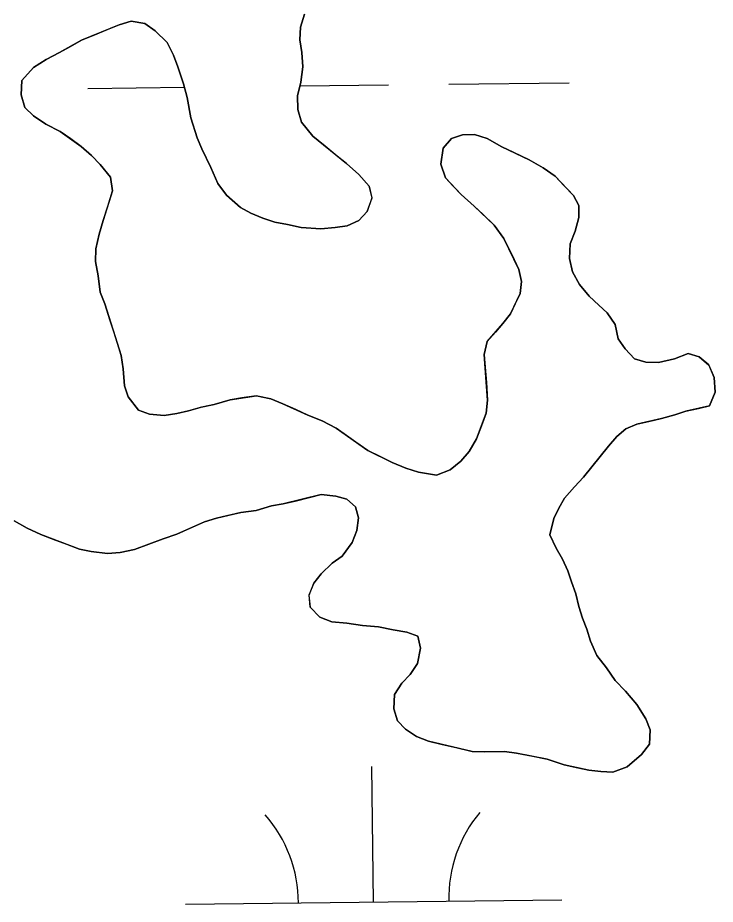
# Model space of a CAD drawing. Extents: x 3694830 to 3732949, y 415201 to 440970.
# Drawn here: x 3730105.8 to 3730291.2, y 424086.6 to 424322.3 of the extents above; entities that cross this region are included whole.
import ezdxf

# ---------------------------------------------------------------- set-up
doc = ezdxf.new("R2010")
doc.units = 0
doc.layers.add('V-TOPO-SHOR', color=7, linetype='Continuous')
doc.layers.add('V-WETL-SWMP', color=7, linetype='Continuous')

msp = doc.modelspace()

# ---------------------------------------------------------------- linework, layer by layer
at = {"layer": 'V-TOPO-SHOR'}
for points in [[(3730177.5, 424267.35), (3730181.14, 424266.53), (3730186.34, 424266.19), (3730190.17, 424266.49), (3730193.32, 424267.01), (3730196.46, 424268.43), (3730198.67, 424270.74), (3730199.95, 424274.38), (3730199.2, 424277.53), (3730196.42, 424280.63), (3730193.2, 424283.5), (3730190.67, 424285.48), (3730187.46, 424288.12), (3730184.24, 424290.77), (3730181.22, 424294.54), (3730180.25, 424297.91), (3730180.17, 424301.52), (3730181, 424305.16), (3730181.59, 424309.23), (3730181.28, 424313.07), (3730180.75, 424316.44), (3730180.91, 424319.84), (3730181.97, 424323.25)], [(3730227.1, 424272.24), (3730229.4, 424270.03), (3730232.4, 424267.16), (3730234.96, 424263.6), (3730237.08, 424259.35), (3730238.98, 424255.33), (3730239.72, 424252.18), (3730239.34, 424249.01), (3730238.04, 424246.27), (3730236.74, 424243.53), (3730234.76, 424241.01), (3730232.78, 424238.7), (3730230.57, 424236.17), (3730229.74, 424232.77), (3730230.04, 424229.38), (3730230.35, 424225.32), (3730230.68, 424220.59), (3730230.3, 424217.19), (3730229.01, 424213.78), (3730227.73, 424210.36), (3730225.77, 424206.93), (3730223.56, 424204.4), (3730220.68, 424202.08), (3730217.09, 424200.65), (3730212.33, 424201.45), (3730208.92, 424202.51), (3730205.28, 424204.01), (3730202.31, 424205.53), (3730198.88, 424207.26), (3730195.67, 424209.45), (3730193.15, 424211.21), (3730190.4, 424213.18), (3730186.74, 424215.14), (3730182.87, 424216.64), (3730179.67, 424218.15), (3730176.25, 424219.66), (3730173.06, 424220.95), (3730169.2, 424221.77), (3730165.38, 424221.24), (3730162.23, 424220.72), (3730157.96, 424219.5), (3730154.59, 424218.75), (3730151.22, 424217.78), (3730148.07, 424217.03), (3730144.69, 424216.51), (3730140.85, 424216.88), (3730137.88, 424217.95), (3730135.1, 424221.5), (3730134.13, 424224.42), (3730133.81, 424228.93), (3730133.28, 424232.53), (3730132.31, 424235.67), (3730131.35, 424238.81), (3730130.38, 424241.73), (3730128.93, 424246.22), (3730127.73, 424249.36), (3730127.19, 424253.64), (3730126.43, 424257.46), (3730126.58, 424260.85), (3730127.41, 424264.71), (3730128.46, 424268.35), (3730129.73, 424272.22), (3730131, 424276.31), (3730130.47, 424279.91), (3730127.69, 424283.24), (3730125.38, 424285.68), (3730122.62, 424288.1), (3730119.87, 424290.08), (3730117.11, 424292.05), (3730113.23, 424294.01), (3730110.02, 424296.2), (3730107.72, 424298.41), (3730106.74, 424301.78), (3730106.89, 424305.62), (3730109.98, 424309.07), (3730113.32, 424311.18), (3730116.89, 424313.06), (3730119.8, 424314.7), (3730122.7, 424316.35), (3730125.84, 424317.54), (3730129.64, 424319.2), (3730132.78, 424320.4), (3730135.92, 424321.37), (3730139.55, 424320.77), (3730142.3, 424318.79), (3730145.53, 424315.7), (3730147.18, 424312.35), (3730148.38, 424309.21), (3730149.83, 424304.72), (3730150.81, 424301.13), (3730151.83, 424295.73), (3730153.52, 424290.34), (3730154.71, 424287.43), (3730157.08, 424282.51), (3730158.97, 424278.26), (3730161.3, 424275.14), (3730164.98, 424271.83), (3730167.73, 424270.31), (3730170.92, 424269.02), (3730174.1, 424267.96), (3730177.5, 424267.35)], [(3730209.17, 424158.91), (3730212.13, 424157.84), (3730212.87, 424154.7), (3730212.05, 424150.61), (3730210.08, 424147.64), (3730207.87, 424145.33), (3730205.9, 424142.35), (3730205.76, 424138.51), (3730206.73, 424135.37), (3730208.81, 424133.15), (3730211.79, 424131.18), (3730214.98, 424129.89), (3730218.61, 424129.07), (3730222.24, 424128.24), (3730226.55, 424127.2), (3730229.95, 424127.05), (3730235.14, 424127.16), (3730238.31, 424126.77), (3730242.62, 424125.96), (3730246.48, 424125.14), (3730251.03, 424123.65), (3730254.66, 424122.83), (3730257.61, 424122.21), (3730260.78, 424121.82), (3730263.95, 424121.67), (3730267.76, 424123.1), (3730271.53, 424126.34), (3730273.73, 424129.1), (3730273.87, 424132.95), (3730272.68, 424135.86), (3730270.34, 424139.65), (3730267.33, 424143.2), (3730264.56, 424146.08), (3730262.23, 424149.42), (3730259.68, 424152.75), (3730258.01, 424156.56), (3730257.04, 424159.7), (3730255.85, 424162.61), (3730254.88, 424165.75), (3730254.13, 424169.12), (3730252.94, 424172.26), (3730251.97, 424175.18), (3730250.55, 424178.31), (3730248.91, 424181.21), (3730247.25, 424184.79), (3730248.29, 424189.11), (3730249.58, 424191.85), (3730251.11, 424194.59), (3730253.76, 424197.58), (3730256.19, 424200.12), (3730258.39, 424202.88), (3730260.59, 424205.63), (3730262.79, 424208.39), (3730264.99, 424210.92), (3730267.43, 424213.01), (3730270.35, 424214.2), (3730273.49, 424214.94), (3730276.87, 424215.69), (3730280.46, 424216.67), (3730283.38, 424217.64), (3730286.75, 424218.39), (3730289.67, 424219.12), (3730291.18, 424222.77), (3730290.87, 424226.61), (3730289.44, 424229.97), (3730286.91, 424232.17), (3730283.95, 424233.01), (3730280.37, 424231.58), (3730276.1, 424230.59), (3730272.71, 424230.74), (3730269.75, 424231.58), (3730267.21, 424234.24), (3730265.35, 424236.91), (3730264.59, 424240.73), (3730262.49, 424243.85), (3730260.19, 424245.84), (3730257.65, 424248.27), (3730255.1, 424251.38), (3730253.22, 424254.73), (3730252.47, 424258.32), (3730252.61, 424262.17), (3730253.9, 424265.58), (3730254.95, 424269.22), (3730254.88, 424272.38), (3730253.47, 424275.06), (3730250.93, 424277.72), (3730248.62, 424280.16), (3730245.41, 424282.35), (3730241.75, 424284.53), (3730237.64, 424286.47), (3730234.45, 424287.99), (3730230.56, 424290.16), (3730227.15, 424291.22), (3730223.99, 424291.16), (3730221.07, 424290.19), (3730218.87, 424287.66), (3730218.28, 424283.35), (3730219.48, 424279.76), (3730221.56, 424277.55), (3730223.64, 424275.33), (3730227.1, 424272.24)], [(3730104.85, 424188.55), (3730108.28, 424186.59), (3730111.93, 424184.86), (3730115.8, 424183.36), (3730118.76, 424182.3), (3730122.18, 424181.02), (3730125.35, 424180.4), (3730129.66, 424179.82), (3730133.04, 424180.11), (3730136.86, 424180.87), (3730140.67, 424182.31), (3730144.48, 424183.74), (3730148.07, 424184.95), (3730151.65, 424186.61), (3730155.46, 424188.27), (3730158.6, 424189.24), (3730161.97, 424189.99), (3730165.12, 424190.73), (3730169.17, 424191.27), (3730173.21, 424192.49), (3730176.37, 424193.01), (3730179.51, 424193.75), (3730183.33, 424194.73), (3730186.48, 424195.48), (3730190.33, 424195.11), (3730193.28, 424194.27), (3730195.58, 424192.28), (3730196.32, 424189.36), (3730195.94, 424185.97), (3730194.66, 424182.78), (3730192.02, 424179.1), (3730189.35, 424177.24), (3730186.47, 424174.47), (3730184.49, 424171.94), (3730183.2, 424168.75), (3730183.5, 424165.6), (3730186.04, 424162.94), (3730189.23, 424161.65), (3730193.3, 424161.29), (3730197.38, 424160.69), (3730201.68, 424160.33), (3730205.54, 424159.51), (3730209.17, 424158.91)]]:
    msp.add_lwpolyline(points, dxfattribs=at)
at = {"layer": 'V-WETL-SWMP'}
for p, q in [((3730181.97, 424323.25), (3730180.91, 424319.84)), ((3730132.78, 424320.4), (3730122.7, 424316.35)), ((3730135.92, 424321.37), (3730132.78, 424320.4)), ((3730139.55, 424320.77), (3730135.92, 424321.37)), ((3730142.3, 424318.79), (3730139.55, 424320.77)), ((3730180.91, 424319.84), (3730180.75, 424316.44)), ((3730145.53, 424315.7), (3730142.3, 424318.79)), ((3730122.7, 424316.35), (3730116.9, 424313.06)), ((3730147.18, 424312.35), (3730145.53, 424315.7)), ((3730180.75, 424316.44), (3730181.28, 424313.07)), ((3730116.9, 424313.06), (3730113.32, 424311.18)), ((3730181.28, 424313.07), (3730181.59, 424309.23)), ((3730113.32, 424311.18), (3730109.98, 424309.07)), ((3730148.38, 424309.21), (3730147.18, 424312.35)), ((3730109.98, 424309.07), (3730106.89, 424305.62)), ((3730149.83, 424304.72), (3730148.38, 424309.21)), ((3730181.59, 424309.23), (3730180.99, 424305.15)), ((3730106.89, 424305.62), (3730106.74, 424301.78)), ((3730124.38, 424303.5), (3730150.08, 424303.81)), ((3730150.81, 424301.13), (3730149.83, 424304.72)), ((3730180.99, 424305.15), (3730180.17, 424301.52)), ((3730180.77, 424304.18), (3730204.37, 424304.46)), ((3730220.37, 424304.65), (3730252.37, 424305.03)), ((3730106.74, 424301.78), (3730107.72, 424298.41)), ((3730151.83, 424295.73), (3730150.81, 424301.13)), ((3730180.17, 424301.52), (3730180.24, 424297.91)), ((3730107.72, 424298.41), (3730110.02, 424296.2)), ((3730110.02, 424296.2), (3730113.23, 424294.01)), ((3730180.24, 424297.91), (3730181.22, 424294.54)), ((3730113.23, 424294.01), (3730117.11, 424292.05)), ((3730153.52, 424290.34), (3730151.83, 424295.73)), ((3730181.22, 424294.54), (3730184.24, 424290.77)), ((3730117.11, 424292.05), (3730122.62, 424288.1)), ((3730154.71, 424287.43), (3730153.52, 424290.34)), ((3730184.24, 424290.77), (3730193.2, 424283.5)), ((3730218.87, 424287.66), (3730221.07, 424290.19)), ((3730221.07, 424290.19), (3730223.99, 424291.15)), ((3730223.99, 424291.15), (3730227.15, 424291.22)), ((3730227.15, 424291.22), (3730230.56, 424290.16)), ((3730230.56, 424290.16), (3730234.45, 424287.99)), ((3730122.62, 424288.1), (3730125.38, 424285.68)), ((3730157.08, 424282.51), (3730154.71, 424287.43)), ((3730218.28, 424283.35), (3730218.87, 424287.66)), ((3730234.45, 424287.99), (3730241.75, 424284.53)), ((3730125.38, 424285.68), (3730127.69, 424283.24)), ((3730241.75, 424284.53), (3730245.41, 424282.35)), ((3730127.69, 424283.24), (3730130.47, 424279.91)), ((3730158.97, 424278.26), (3730157.08, 424282.51)), ((3730193.2, 424283.5), (3730196.42, 424280.63)), ((3730219.48, 424279.76), (3730218.28, 424283.35)), ((3730245.41, 424282.35), (3730248.62, 424280.16)), ((3730130.47, 424279.91), (3730131, 424276.31)), ((3730196.42, 424280.63), (3730199.2, 424277.53)), ((3730223.65, 424275.33), (3730219.48, 424279.76)), ((3730248.62, 424280.16), (3730253.47, 424275.06)), ((3730161.3, 424275.14), (3730158.97, 424278.26)), ((3730199.2, 424277.53), (3730199.94, 424274.38)), ((3730131, 424276.31), (3730128.46, 424268.35)), ((3730164.98, 424271.83), (3730161.3, 424275.14)), ((3730227.1, 424272.24), (3730223.65, 424275.33)), ((3730253.47, 424275.06), (3730254.88, 424272.38)), ((3730199.94, 424274.38), (3730198.67, 424270.74)), ((3730167.73, 424270.31), (3730164.98, 424271.83)), ((3730170.92, 424269.02), (3730167.73, 424270.31)), ((3730198.67, 424270.74), (3730196.46, 424268.43)), ((3730232.4, 424267.16), (3730227.1, 424272.24)), ((3730254.88, 424272.38), (3730254.95, 424269.22)), ((3730128.46, 424268.35), (3730127.41, 424264.71)), ((3730174.1, 424267.96), (3730170.92, 424269.02)), ((3730177.5, 424267.35), (3730174.1, 424267.96)), ((3730196.46, 424268.43), (3730193.32, 424267.01)), ((3730254.95, 424269.22), (3730253.9, 424265.58)), ((3730181.14, 424266.53), (3730177.5, 424267.35)), ((3730186.34, 424266.18), (3730181.14, 424266.53)), ((3730190.17, 424266.49), (3730186.34, 424266.18)), ((3730193.32, 424267.01), (3730190.17, 424266.49)), ((3730234.96, 424263.6), (3730232.4, 424267.16)), ((3730253.9, 424265.58), (3730252.61, 424262.17)), ((3730127.41, 424264.71), (3730126.58, 424260.85)), ((3730238.98, 424255.33), (3730234.96, 424263.6)), ((3730126.58, 424260.85), (3730126.43, 424257.46)), ((3730252.61, 424262.17), (3730252.47, 424258.32)), ((3730126.43, 424257.46), (3730127.19, 424253.64)), ((3730252.47, 424258.32), (3730253.22, 424254.73)), ((3730239.72, 424252.18), (3730238.98, 424255.33)), ((3730253.22, 424254.73), (3730255.1, 424251.38)), ((3730127.19, 424253.64), (3730127.73, 424249.36)), ((3730239.34, 424249.01), (3730239.72, 424252.18)), ((3730255.1, 424251.38), (3730257.65, 424248.27)), ((3730127.73, 424249.36), (3730128.93, 424246.22)), ((3730236.74, 424243.53), (3730239.34, 424249.01)), ((3730257.65, 424248.27), (3730260.19, 424245.84)), ((3730128.93, 424246.22), (3730133.28, 424232.53)), ((3730260.19, 424245.84), (3730262.49, 424243.85)), ((3730234.76, 424241.01), (3730236.74, 424243.53)), ((3730262.49, 424243.85), (3730264.59, 424240.73)), ((3730230.57, 424236.17), (3730234.76, 424241.01)), ((3730264.59, 424240.73), (3730265.35, 424236.91)), ((3730229.74, 424232.77), (3730230.57, 424236.17)), ((3730265.35, 424236.91), (3730267.21, 424234.24)), ((3730133.28, 424232.53), (3730133.81, 424228.93)), ((3730230.68, 424220.59), (3730229.74, 424232.77)), ((3730267.21, 424234.24), (3730269.75, 424231.58)), ((3730280.37, 424231.58), (3730283.95, 424233.01)), ((3730283.95, 424233.01), (3730286.91, 424232.17)), ((3730269.75, 424231.58), (3730272.71, 424230.74)), ((3730272.71, 424230.74), (3730276.1, 424230.59)), ((3730276.1, 424230.59), (3730280.37, 424231.58)), ((3730286.91, 424232.17), (3730289.44, 424229.96)), ((3730133.81, 424228.93), (3730134.13, 424224.42)), ((3730289.44, 424229.96), (3730290.87, 424226.6)), ((3730290.87, 424226.6), (3730291.17, 424222.77)), ((3730134.13, 424224.42), (3730135.1, 424221.5)), ((3730135.1, 424221.5), (3730137.89, 424217.95)), ((3730157.96, 424219.5), (3730162.23, 424220.72)), ((3730162.23, 424220.72), (3730169.21, 424221.77)), ((3730169.21, 424221.77), (3730173.06, 424220.95)), ((3730173.06, 424220.95), (3730176.25, 424219.66)), ((3730291.17, 424222.77), (3730289.67, 424219.12)), ((3730151.22, 424217.78), (3730154.58, 424218.75)), ((3730154.58, 424218.75), (3730157.96, 424219.5)), ((3730176.25, 424219.66), (3730182.87, 424216.64)), ((3730230.3, 424217.19), (3730230.68, 424220.59)), ((3730289.67, 424219.12), (3730283.38, 424217.64)), ((3730137.89, 424217.95), (3730140.85, 424216.88)), ((3730140.85, 424216.88), (3730144.69, 424216.51)), ((3730144.69, 424216.51), (3730148.07, 424217.03)), ((3730148.07, 424217.03), (3730151.22, 424217.78)), ((3730182.87, 424216.64), (3730186.74, 424215.14)), ((3730227.73, 424210.36), (3730230.3, 424217.19)), ((3730280.46, 424216.67), (3730276.87, 424215.69)), ((3730283.38, 424217.64), (3730280.46, 424216.67)), ((3730186.74, 424215.14), (3730190.4, 424213.18)), ((3730270.35, 424214.2), (3730267.44, 424213.01)), ((3730276.87, 424215.69), (3730270.35, 424214.2)), ((3730190.4, 424213.18), (3730198.88, 424207.26)), ((3730267.44, 424213.01), (3730264.99, 424210.92)), ((3730225.77, 424206.93), (3730227.73, 424210.36)), ((3730264.99, 424210.92), (3730262.79, 424208.39)), ((3730198.88, 424207.26), (3730205.27, 424204.01)), ((3730223.56, 424204.4), (3730225.77, 424206.93)), ((3730262.79, 424208.39), (3730256.19, 424200.12)), ((3730220.68, 424202.08), (3730223.56, 424204.4)), ((3730205.27, 424204.01), (3730208.92, 424202.51)), ((3730208.92, 424202.51), (3730212.33, 424201.45)), ((3730217.09, 424200.65), (3730220.68, 424202.08)), ((3730212.33, 424201.45), (3730217.09, 424200.65)), ((3730256.19, 424200.12), (3730253.75, 424197.58)), ((3730253.75, 424197.58), (3730251.11, 424194.59)), ((3730186.48, 424195.48), (3730176.37, 424193.01)), ((3730190.33, 424195.11), (3730186.48, 424195.48)), ((3730193.28, 424194.27), (3730190.33, 424195.11)), ((3730173.21, 424192.49), (3730169.17, 424191.27)), ((3730176.37, 424193.01), (3730173.21, 424192.49)), ((3730195.58, 424192.28), (3730193.28, 424194.27)), ((3730251.11, 424194.59), (3730249.58, 424191.85)), ((3730165.12, 424190.73), (3730158.6, 424189.24)), ((3730169.17, 424191.27), (3730165.12, 424190.73)), ((3730196.32, 424189.36), (3730195.58, 424192.28)), ((3730249.58, 424191.85), (3730248.29, 424189.11)), ((3730108.28, 424186.59), (3730104.85, 424188.55)), ((3730155.46, 424188.27), (3730148.07, 424184.95)), ((3730158.6, 424189.24), (3730155.46, 424188.27)), ((3730195.94, 424185.97), (3730196.32, 424189.36)), ((3730248.29, 424189.11), (3730247.25, 424184.79)), ((3730111.93, 424184.86), (3730108.28, 424186.59)), ((3730194.66, 424182.78), (3730195.94, 424185.97)), ((3730122.18, 424181.02), (3730111.93, 424184.86)), ((3730144.48, 424183.75), (3730136.86, 424180.87)), ((3730148.07, 424184.95), (3730144.48, 424183.75)), ((3730247.25, 424184.79), (3730248.91, 424181.21)), ((3730125.35, 424180.4), (3730122.18, 424181.02)), ((3730136.86, 424180.87), (3730133.04, 424180.11)), ((3730192.02, 424179.1), (3730194.66, 424182.78)), ((3730248.91, 424181.21), (3730250.55, 424178.31)), ((3730129.66, 424179.82), (3730125.35, 424180.4)), ((3730133.04, 424180.11), (3730129.66, 424179.82)), ((3730189.35, 424177.24), (3730192.02, 424179.1)), ((3730250.55, 424178.31), (3730251.97, 424175.18)), ((3730186.47, 424174.47), (3730189.35, 424177.24)), ((3730184.49, 424171.94), (3730186.47, 424174.47)), ((3730251.97, 424175.18), (3730252.94, 424172.26)), ((3730183.21, 424168.75), (3730184.49, 424171.94)), ((3730252.94, 424172.26), (3730254.13, 424169.12)), ((3730254.13, 424169.12), (3730254.88, 424165.75)), ((3730183.5, 424165.6), (3730183.21, 424168.75)), ((3730186.04, 424162.94), (3730183.5, 424165.6)), ((3730254.88, 424165.75), (3730255.85, 424162.61)), ((3730189.23, 424161.65), (3730186.04, 424162.94)), ((3730255.85, 424162.61), (3730257.04, 424159.7)), ((3730193.3, 424161.29), (3730189.23, 424161.65)), ((3730197.38, 424160.69), (3730193.3, 424161.29)), ((3730201.68, 424160.33), (3730197.38, 424160.69)), ((3730205.54, 424159.51), (3730201.68, 424160.33)), ((3730209.17, 424158.91), (3730205.54, 424159.51)), ((3730257.04, 424159.7), (3730258.01, 424156.56)), ((3730212.13, 424157.84), (3730209.17, 424158.91)), ((3730212.87, 424154.7), (3730212.13, 424157.84)), ((3730212.05, 424150.61), (3730212.87, 424154.7)), ((3730258.01, 424156.56), (3730259.67, 424152.75)), ((3730259.67, 424152.75), (3730262.23, 424149.42)), ((3730210.08, 424147.64), (3730212.05, 424150.61)), ((3730207.87, 424145.33), (3730210.08, 424147.64)), ((3730262.23, 424149.42), (3730264.56, 424146.08)), ((3730205.9, 424142.35), (3730207.87, 424145.33)), ((3730264.56, 424146.08), (3730267.33, 424143.2)), ((3730267.33, 424143.2), (3730270.34, 424139.65)), ((3730205.76, 424138.51), (3730205.9, 424142.35)), ((3730206.73, 424135.36), (3730205.76, 424138.51)), ((3730270.34, 424139.65), (3730272.68, 424135.86)), ((3730272.68, 424135.86), (3730273.87, 424132.95)), ((3730208.81, 424133.15), (3730206.73, 424135.36)), ((3730211.79, 424131.18), (3730208.81, 424133.15)), ((3730214.98, 424129.89), (3730211.79, 424131.18)), ((3730273.87, 424132.95), (3730273.73, 424129.1)), ((3730226.56, 424127.2), (3730214.98, 424129.89)), ((3730273.73, 424129.1), (3730271.53, 424126.35)), ((3730229.95, 424127.05), (3730226.56, 424127.2)), ((3730235.14, 424127.16), (3730229.95, 424127.05)), ((3730238.31, 424126.77), (3730235.14, 424127.16)), ((3730246.48, 424125.14), (3730238.31, 424126.77)), ((3730271.53, 424126.35), (3730267.76, 424123.1)), ((3730251.03, 424123.65), (3730246.48, 424125.14)), ((3730200.37, 424087.15), (3730199.94, 424123.15)), ((3730257.61, 424122.21), (3730251.03, 424123.65)), ((3730260.78, 424121.83), (3730257.61, 424122.21)), ((3730263.95, 424121.67), (3730260.78, 424121.83)), ((3730267.76, 424123.1), (3730263.95, 424121.67)), ((3730150.37, 424086.56), (3730250.37, 424087.75))]:
    msp.add_line(p, q, dxfattribs=at)
for centre, start, end in [((3730145.13, 424086.97), 359.9115, 41.4552), ((3730255.6, 424088.29), 139.9115, 181.4552)]:
    msp.add_arc(centre, 35.25, start, end, dxfattribs=at)

doc.saveas('drawing.dxf')
